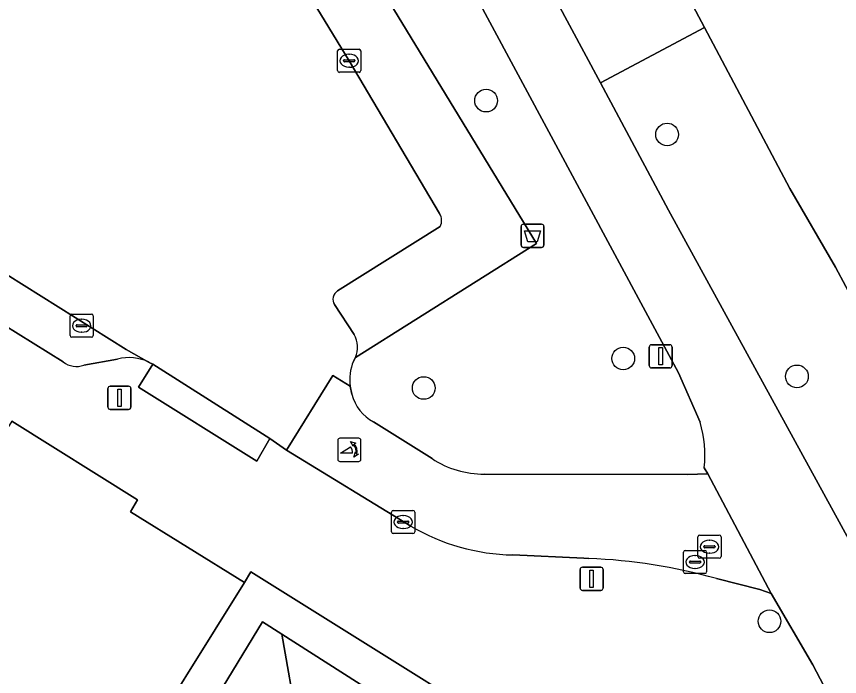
# Model space of a CAD drawing. Extents: x 159352 to 160617, y 385888 to 387323.
# Drawn here: x 159964.17 to 159999.72, y 386123.6 to 386152.09 of the extents above; entities that cross this region are included whole.
import ezdxf

# ---------------------------------------------------------------- set-up
doc = ezdxf.new("R2010")
doc.units = 0
for name, color, linetype in [('IMGEO_Afvalbak', 7, 'Continuous'), ('IMGEO_Berm_groen', 7, 'Continuous'), ('IMGEO_Boom', 7, 'Continuous'), ('IMGEO_Fietspad_gesloten', 7, 'Continuous'), ('IMGEO_Fietspad_open', 7, 'Continuous'), ('IMGEO_Groenvoorziening', 7, 'Continuous'), ('IMGEO_Haag', 7, 'Continuous'), ('IMGEO_Kolk', 7, 'Continuous'), ('IMGEO_Lichtmast', 7, 'Continuous'), ('IMGEO_Parkeervlak_open', 7, 'Continuous'), ('IMGEO_Poller', 7, 'Continuous'), ('IMGEO_Rijbaan_lokaal_gesloten', 7, 'Continuous'), ('IMGEO_Rijbaan_lokaal_open', 7, 'Continuous'), ('IMGEO_Rioolput', 7, 'Continuous'), ('IMGEO_Voetpad_open', 7, 'Continuous')]:
    doc.layers.add(name, color=color, linetype=linetype)

msp = doc.modelspace()

# ---------------------------------------------------------------- linework, layer by layer
at = {"layer": 'IMGEO_Afvalbak'}
for p, q in [((159985.968, 386142.224), (159985.968, 386143.024)), ((159985.968, 386143.024), (159985.968, 386142.224)), ((159986.068, 386143.124), (159986.858, 386143.124)), ((159986.858, 386143.124), (159986.068, 386143.124)), ((159986.958, 386143.024), (159986.958, 386142.224)), ((159986.958, 386142.224), (159986.958, 386143.024)), ((159986.858, 386142.124), (159986.068, 386142.124)), ((159986.068, 386142.124), (159986.858, 386142.124))]:
    msp.add_line(p, q, dxfattribs=at)
msp.add_lwpolyline([(159986.111, 386142.838), (159986.815, 386142.838), (159986.666, 386142.368), (159986.26, 386142.368), (159986.111, 386142.838)], dxfattribs=at)
for centre, start, end in [((159986.068, 386143.024), 90, 180), ((159986.068, 386143.024), 90, 180), ((159986.858, 386143.024), 0, 90), ((159986.858, 386143.024), 360, 90), ((159986.068, 386142.224), 180, 270), ((159986.068, 386142.224), 180, 270), ((159986.858, 386142.224), 270, 0), ((159986.858, 386142.224), 270, 0)]:
    msp.add_arc(centre, 0.1, start, end, dxfattribs=at)
at = {"layer": 'IMGEO_Berm_groen'}
for points in [[(159993.895, 386151.619), (159989.396, 386149.231), (159992.339, 386143.735), (160003.519, 386123.316), (160004.296, 386122.107), (160007.186, 386123.777), (160008.084, 386124.32)], [(160008.316, 386124.971), (160004.004, 386132.942), (160000, 386140.437), (159999.552, 386141.276), (159997.583, 386144.671), (159993.895, 386151.619)]]:
    msp.add_lwpolyline(points, dxfattribs=at)
at = {"layer": 'IMGEO_Boom'}
for centre in [(159984.457, 386148.458), (159992.276, 386147), (159990.383, 386137.329), (159997.885, 386136.556), (159981.764, 386136.053), (159996.697, 386125.981)]:
    msp.add_circle(centre, 0.489, dxfattribs=at)
at = {"layer": 'IMGEO_Fietspad_gesloten'}
for points in [[(159953.29, 386210.134), (159954.008, 386208.8), (159966.698, 386185.204), (159971.881, 386175.298), (159972.146, 386175.172), (159974.818, 386170.289), (159974.862, 386170.207), (159974.839, 386170.023), (159992.769, 386136.711), (159993.701, 386134.571)], [(160012.114, 386117.86), (160010.177, 386121.506), (160010.274, 386121.247), (160010.268, 386121.113), (160010.214, 386120.97), (160010.075, 386120.817), (160008.248, 386119.774), (160006.199, 386118.645), (160004.296, 386122.107), (160003.519, 386123.316), (159992.339, 386143.735), (159989.396, 386149.231), (159986.208, 386155.184), (159983.413, 386160.403), (159981.777, 386163.457), (159981.687, 386163.626), (159977.888, 386170.721)], [(159993.882, 386132.612), (159994.029, 386132.345), (159996.777, 386127.186), (159998.565, 386124.096), (160003.024, 386115.612), (160003.254, 386115.226)]]:
    msp.add_lwpolyline(points, dxfattribs=at)
msp.add_arc((159988.815, 386133.132), 5.094, 354.1449, 16.4127, dxfattribs=at)
at = {"layer": 'IMGEO_Fietspad_open'}
for points in [[(159978.666, 386135.781), (159978.589, 386136.129), (159977.845, 386136.596), (159975.841, 386133.368), (159981.211, 386130.087)], [(159982.123, 386133.009), (159979.596, 386134.59)], [(159994.404, 386127.83), (159996.283, 386127.359), (159996.777, 386127.186), (159994.029, 386132.345), (159993.144, 386132.326), (159984.389, 386132.338)], [(159985.61, 386128.844), (159988.678, 386128.7), (159988.897, 386128.689)]]:
    msp.add_lwpolyline(points, dxfattribs=at)
for centre, radius, start, end in [((159980.455, 386136.219), 1.842, 193.7631, 242.2064), ((159984.338, 386136.329), 3.991, 236.2845, 270.7257), ((159985.818, 386137.984), 9.142, 239.744, 268.6992), ((159988.068, 386105.293), 23.41, 74.2974, 87.9711)]:
    msp.add_arc(centre, radius, start, end, dxfattribs=at)
at = {"layer": 'IMGEO_Groenvoorziening'}
for points in [[(159993.701, 386134.571), (159992.769, 386136.711), (159974.839, 386170.023), (159974.862, 386170.207), (159974.818, 386170.289), (159973.062, 386169.319), (159976.539, 386163.74), (159976.127, 386162.001), (159975.607, 386160.397), (159986.632, 386142.292), (159978.816, 386137.371), (159978.725, 386137.209)], [(159978.589, 386136.129), (159978.666, 386135.781)], [(159979.596, 386134.59), (159982.123, 386133.009)], [(159984.389, 386132.338), (159993.144, 386132.326), (159994.029, 386132.345), (159993.882, 386132.612)]]:
    msp.add_lwpolyline(points, dxfattribs=at)
for points in [[(159974.803, 386125.957), (159975.637, 386125.425), (159980.211, 386122.505), (159988.591, 386117.155), (159992.478, 386111.476), (159994.808, 386108.073), (159996.424, 386108.796), (159989.545, 386118.589), (159974.302, 386128.122), (159974.018, 386127.661), (159968.879, 386119.426), (159966.78, 386116.061), (159966.953, 386115.783), (159967.789, 386114.441), (159970.713, 386119.241)], [(159972.827, 386117.964), (159974.186, 386118.669), (159976.319, 386121.576), (159975.637, 386125.425), (159974.803, 386125.957), (159970.713, 386119.241)], [(159996.424, 386108.796), (159994.808, 386108.073), (159992.478, 386111.476), (159989.967, 386110.704), (159985.333, 386111.865), (159984.617, 386114.411), (159980.967, 386117.727), (159980.211, 386122.505), (159975.637, 386125.425), (159976.319, 386121.576), (159974.186, 386118.669), (159972.827, 386117.964), (159970.713, 386119.241), (159967.789, 386114.441), (159972.561, 386106.782), (159975.773, 386109.104), (159977.982, 386108.015), (159979.604, 386106.261), (159979.677, 386102.092), (159977.599, 386098.694), (159980.779, 386093.589), (159995.862, 386102.985), (159999.145, 386104.922)]]:
    msp.add_lwpolyline(points, close=True, dxfattribs=at)
for centre, radius, start, end in [((159980.675, 386136.415), 2.105, 157.8405, 187.805), ((159980.455, 386136.219), 1.842, 193.7631, 242.2064), ((159988.815, 386133.132), 5.094, 354.1449, 16.4127), ((159984.338, 386136.329), 3.991, 236.2845, 270.7257)]:
    msp.add_arc(centre, radius, start, end, dxfattribs=at)
at = {"layer": 'IMGEO_Haag'}
msp.add_lwpolyline([(159974.803, 386125.957), (159975.637, 386125.425), (159980.211, 386122.505), (159988.591, 386117.155), (159992.478, 386111.476), (159994.808, 386108.073), (159996.424, 386108.796), (159989.545, 386118.589), (159974.302, 386128.122), (159974.018, 386127.661), (159968.879, 386119.426), (159966.78, 386116.061), (159966.953, 386115.783), (159967.789, 386114.441), (159970.713, 386119.241)], close=True, dxfattribs=at)
at = {"layer": 'IMGEO_Kolk'}
for p, q in [((159978.046, 386149.755), (159978.046, 386150.607)), ((159978.121, 386150.681), (159978.973, 386150.681)), ((159978.534, 386150.461), (159978.559, 386150.461)), ((159979.047, 386150.607), (159979.047, 386149.755)), ((159978.305, 386150.175), (159978.305, 386150.187)), ((159978.743, 386150.138), (159978.345, 386150.138)), ((159978.348, 386150.224), (159978.746, 386150.224)), ((159978.789, 386150.187), (159978.789, 386150.175)), ((159978.973, 386149.681), (159978.121, 386149.681)), ((159978.557, 386149.901), (159978.532, 386149.901)), ((159966.489, 386138.316), (159966.489, 386139.168)), ((159966.564, 386139.242), (159967.416, 386139.242)), ((159966.977, 386139.022), (159967.002, 386139.022)), ((159967.49, 386139.168), (159967.49, 386138.316)), ((159966.748, 386138.736), (159966.748, 386138.748)), ((159967.186, 386138.699), (159966.788, 386138.699)), ((159966.791, 386138.785), (159967.189, 386138.785)), ((159967.232, 386138.748), (159967.232, 386138.736)), ((159967, 386138.462), (159966.975, 386138.462)), ((159967.416, 386138.242), (159966.564, 386138.242)), ((159980.373, 386129.84), (159980.373, 386130.692)), ((159980.448, 386130.766), (159981.3, 386130.766)), ((159980.861, 386130.546), (159980.886, 386130.546)), ((159981.374, 386130.692), (159981.374, 386129.84)), ((159980.632, 386130.26), (159980.632, 386130.272)), ((159981.07, 386130.223), (159980.672, 386130.223)), ((159980.675, 386130.309), (159981.073, 386130.309)), ((159981.116, 386130.272), (159981.116, 386130.26)), ((159981.3, 386129.766), (159980.448, 386129.766)), ((159980.884, 386129.986), (159980.859, 386129.986))]:
    msp.add_line(p, q, dxfattribs=at)
for points in [[(159978.046, 386149.755), (159978.046, 386150.607)], [(159978.121, 386150.681), (159978.973, 386150.681)], [(159979.047, 386150.607), (159979.047, 386149.755)], [(159978.973, 386149.681), (159978.121, 386149.681)], [(159966.489, 386138.316), (159966.489, 386139.168)], [(159966.564, 386139.242), (159967.416, 386139.242)], [(159967.49, 386139.168), (159967.49, 386138.316)], [(159967.416, 386138.242), (159966.564, 386138.242)], [(159980.373, 386129.84), (159980.373, 386130.692)], [(159980.448, 386130.766), (159981.3, 386130.766)], [(159981.374, 386130.692), (159981.374, 386129.84)], [(159981.3, 386129.766), (159980.448, 386129.766)]]:
    msp.add_lwpolyline(points, dxfattribs=at)
for centre, radius, start, end in [((159978.123, 386150.605), 0.0765, 91.552, 178.448), ((159978.123, 386150.605), 0.0765, 91.552, 178.448), ((159978.971, 386150.605), 0.0765, 1.552, 88.448), ((159978.971, 386150.605), 0.0765, 1.552, 88.448), ((159978.345, 386150.184), 0.0403, 85.8775, 175.7526), ((159978.342, 386150.174), 0.0366, 178.938, 274.7102), ((159978.746, 386150.181), 0.043, 264.8664, 352.4533), ((159978.75, 386150.186), 0.0386, 1.7309, 96.639), ((159978.123, 386149.757), 0.0765, 181.552, 268.448), ((159978.123, 386149.757), 0.0765, 181.552, 268.448), ((159978.971, 386149.757), 0.0765, 271.552, 358.448), ((159978.971, 386149.757), 0.0765, 271.552, 358.448), ((159966.566, 386139.166), 0.0765, 91.552, 178.448), ((159966.566, 386139.166), 0.0765, 91.552, 178.448), ((159967.414, 386139.166), 0.0765, 1.552, 88.448), ((159967.414, 386139.166), 0.0765, 1.552, 88.448), ((159966.788, 386138.745), 0.0403, 85.8775, 175.7526), ((159966.785, 386138.735), 0.0366, 178.938, 274.7102), ((159967.189, 386138.742), 0.043, 264.8664, 352.4533), ((159967.193, 386138.747), 0.0386, 1.7309, 96.639), ((159966.566, 386138.318), 0.0765, 181.552, 268.448), ((159966.566, 386138.318), 0.0765, 181.552, 268.448), ((159967.414, 386138.318), 0.0765, 271.552, 358.448), ((159967.414, 386138.318), 0.0765, 271.552, 358.448), ((159980.45, 386130.69), 0.0765, 91.552, 178.448), ((159980.45, 386130.69), 0.0765, 91.552, 178.448), ((159981.298, 386130.69), 0.0765, 1.552, 88.448), ((159981.298, 386130.69), 0.0765, 1.552, 88.448), ((159980.672, 386130.269), 0.0403, 85.8775, 175.7526), ((159980.669, 386130.259), 0.0366, 178.938, 274.7102), ((159981.073, 386130.266), 0.043, 264.8664, 352.4533), ((159981.077, 386130.271), 0.0386, 1.7309, 96.639), ((159980.45, 386129.842), 0.0765, 181.552, 268.448), ((159980.45, 386129.842), 0.0765, 181.552, 268.448), ((159981.298, 386129.842), 0.0765, 271.552, 358.448), ((159981.298, 386129.842), 0.0765, 271.552, 358.448)]:
    msp.add_arc(centre, radius, start, end, dxfattribs=at)
for centre, major_axis, ratio, start_param, end_param in [((159978.533, 386150.181), (-0.387, 0.002), 0.722429, 4.712389, 7.853982), ((159978.558, 386150.181), (-0.39, 0.002), 0.717154, 1.570796, 4.712389), ((159966.976, 386138.742), (-0.387, 0.002), 0.722429, 4.712389, 7.853982), ((159967.001, 386138.742), (-0.39, 0.002), 0.717154, 1.570796, 4.712389), ((159980.86, 386130.266), (-0.387, 0.002), 0.722429, 4.712389, 7.853982), ((159980.885, 386130.266), (-0.39, 0.002), 0.717154, 1.570796, 4.712389)]:
    msp.add_ellipse(centre, major_axis=major_axis, ratio=ratio, start_param=start_param, end_param=end_param, dxfattribs=at)
at = {"layer": 'IMGEO_Lichtmast'}
for p, q in [((159991.503, 386137.023), (159991.503, 386137.823)), ((159991.503, 386137.823), (159991.503, 386137.023)), ((159991.603, 386137.923), (159992.393, 386137.923)), ((159992.393, 386137.923), (159991.603, 386137.923)), ((159992.493, 386137.823), (159992.493, 386137.023)), ((159992.493, 386137.023), (159992.493, 386137.823)), ((159992.393, 386136.923), (159991.603, 386136.923)), ((159991.603, 386136.923), (159992.393, 386136.923)), ((159968.127, 386135.23), (159968.127, 386136.03)), ((159968.127, 386136.03), (159968.127, 386135.23)), ((159968.227, 386136.13), (159969.017, 386136.13)), ((159969.017, 386136.13), (159968.227, 386136.13)), ((159969.117, 386136.03), (159969.117, 386135.23)), ((159969.117, 386135.23), (159969.117, 386136.03)), ((159969.017, 386135.13), (159968.227, 386135.13)), ((159968.227, 386135.13), (159969.017, 386135.13)), ((159988.52, 386127.418), (159988.52, 386128.218)), ((159988.52, 386128.218), (159988.52, 386127.418)), ((159988.62, 386128.318), (159989.41, 386128.318)), ((159989.41, 386128.318), (159988.62, 386128.318)), ((159989.51, 386128.218), (159989.51, 386127.418)), ((159989.51, 386127.418), (159989.51, 386128.218)), ((159989.41, 386127.318), (159988.62, 386127.318)), ((159988.62, 386127.318), (159989.41, 386127.318))]:
    msp.add_line(p, q, dxfattribs=at)
for points in [[(159991.923, 386137.798), (159992.073, 386137.798), (159992.073, 386137.048), (159991.923, 386137.048), (159991.923, 386137.798)], [(159968.547, 386136.005), (159968.697, 386136.005), (159968.697, 386135.255), (159968.547, 386135.255), (159968.547, 386136.005)], [(159988.94, 386128.193), (159989.09, 386128.193), (159989.09, 386127.443), (159988.94, 386127.443), (159988.94, 386128.193)]]:
    msp.add_lwpolyline(points, dxfattribs=at)
for centre, start, end in [((159991.603, 386137.823), 90, 180), ((159991.603, 386137.823), 90, 180), ((159992.393, 386137.823), 0, 90), ((159992.393, 386137.823), 360, 90), ((159991.603, 386137.023), 180, 270), ((159991.603, 386137.023), 180, 270), ((159992.393, 386137.023), 270, 0), ((159992.393, 386137.023), 270, 0), ((159968.227, 386136.03), 90, 180), ((159968.227, 386136.03), 90, 180), ((159969.017, 386136.03), 0, 90), ((159969.017, 386136.03), 360, 90), ((159968.227, 386135.23), 180, 270), ((159968.227, 386135.23), 180, 270), ((159969.017, 386135.23), 270, 0), ((159969.017, 386135.23), 270, 0), ((159988.62, 386128.218), 90, 180), ((159988.62, 386128.218), 90, 180), ((159989.41, 386128.218), 0, 90), ((159989.41, 386128.218), 360, 90), ((159988.62, 386127.418), 180, 270), ((159988.62, 386127.418), 180, 270), ((159989.41, 386127.418), 270, 0), ((159989.41, 386127.418), 270, 0)]:
    msp.add_arc(centre, 0.1, start, end, dxfattribs=at)
at = {"layer": 'IMGEO_Parkeervlak_open'}
for points in [[(159969.904, 386137.161), (159968.909, 386137.714), (159956.416, 386145.544)], [(159955.169, 386144.035), (159966.195, 386137.176)], [(159967.079, 386137.036), (159968.535, 386137.297)], [(159962.526, 386123.39), (159968.879, 386119.426), (159974.018, 386127.661), (159969.094, 386130.7), (159969.395, 386131.227), (159963.968, 386134.626), (159963.524, 386133.901), (159960.97, 386129.831), (159960.714, 386129.408), (159960.8, 386129.35), (159959.258, 386126.891), (159961.972, 386125.193)]]:
    msp.add_lwpolyline(points, dxfattribs=at)
for centre, radius, start, end in [((159969.041, 386135.433), 1.932, 63.4669, 105.1865), ((159966.767, 386137.93), 0.947, 232.7904, 289.2111)]:
    msp.add_arc(centre, radius, start, end, dxfattribs=at)
at = {"layer": 'IMGEO_Poller'}
for p, q in [((159978.053, 386133.786), (159978.053, 386132.979)), ((159978.053, 386133.786), (159978.053, 386132.979)), ((159978.955, 386133.881), (159978.147, 386133.881)), ((159978.955, 386133.881), (159978.147, 386133.881)), ((159979.049, 386132.979), (159979.049, 386133.786)), ((159979.049, 386132.979), (159979.049, 386133.786)), ((159978.147, 386132.884), (159978.955, 386132.884)), ((159978.147, 386132.884), (159978.955, 386132.884))]:
    msp.add_line(p, q, dxfattribs=at)
for points in [[(159978.732, 386133.61), (159978.72, 386133.537), (159978.595, 386133.742)], [(159978.595, 386133.742), (159978.826, 386133.676), (159978.755, 386133.644)], [(159978.688, 386133.237), (159978.175, 386133.237), (159978.605, 386133.512)], [(159978.748, 386133.065), (159978.814, 386133.296), (159978.844, 386133.228)], [(159978.88, 386133.201), (159978.952, 386133.19), (159978.748, 386133.065)]]:
    msp.add_lwpolyline(points, dxfattribs=at)
for centre, radius, start, end in [((159978.147, 386133.786), 0.0946, 90, 180), ((159978.147, 386133.786), 0.0946, 90, 180), ((159978.955, 386133.786), 0.0946, 0, 90), ((159978.955, 386133.786), 0.0946, 0, 90), ((159978.36, 386133.287), 0.332, 351.3247, 42.4854), ((159978.374, 386133.297), 0.476, 351.7527, 41.1691), ((159978.374, 386133.297), 0.516, 349.3569, 42.2912), ((159978.147, 386132.979), 0.0946, 180, 270), ((159978.147, 386132.979), 0.0946, 180, 270), ((159978.955, 386132.979), 0.0946, 270, 0), ((159978.955, 386132.979), 0.0946, 270, 0)]:
    msp.add_arc(centre, radius, start, end, dxfattribs=at)
at = {"layer": 'IMGEO_Rijbaan_lokaal_gesloten'}
msp.add_lwpolyline([(159964.509, 386206.363), (159965.016, 386205.401), (159982.849, 386172.297), (159983.101, 386171.828), (159986.342, 386165.831), (159986.822, 386164.942), (159993.895, 386151.619), (159997.583, 386144.671), (159999.552, 386141.276), (160000, 386140.437), (160004.004, 386132.942), (160008.316, 386124.971), (160013.507, 386128.069), (160001.008, 386151.33), (160000.507, 386152.21)], dxfattribs=at)
at = {"layer": 'IMGEO_Rijbaan_lokaal_open'}
for points in [[(159982.448, 386143.58), (159978.547, 386150.181), (159969.801, 386164.509), (159957.983, 386158.36), (159956.311, 386157.44)], [(159956.416, 386145.544), (159968.909, 386137.714), (159969.904, 386137.161), (159970.057, 386137.076), (159975.12, 386133.876), (159975.841, 386133.368), (159977.845, 386136.596), (159978.589, 386136.129)], [(159978.046, 386140.245), (159982.474, 386143.029)], [(159978.761, 386138.36), (159977.915, 386139.652)], [(159978.725, 386137.209), (159978.816, 386137.371)]]:
    msp.add_lwpolyline(points, dxfattribs=at)
for centre, radius, start, end in [((159982.007, 386143.283), 0.532, 331.4735, 33.9297), ((159978.252, 386139.888), 0.412, 120.0533, 215.0324), ((159977.843, 386137.813), 1.069, 335.5776, 30.7885), ((159980.675, 386136.415), 2.105, 157.8405, 187.805)]:
    msp.add_arc(centre, radius, start, end, dxfattribs=at)
at = {"layer": 'IMGEO_Rioolput'}
for p, q in [((159993.605, 386128.775), (159993.605, 386129.627)), ((159993.68, 386129.701), (159994.532, 386129.701)), ((159994.093, 386129.481), (159994.118, 386129.481)), ((159994.606, 386129.627), (159994.606, 386128.775)), ((159993.864, 386129.195), (159993.864, 386129.207)), ((159994.302, 386129.158), (159993.904, 386129.158)), ((159993.907, 386129.244), (159994.305, 386129.244)), ((159994.348, 386129.207), (159994.348, 386129.195)), ((159992.984, 386128.115), (159992.984, 386128.967)), ((159993.059, 386129.041), (159993.911, 386129.041)), ((159993.472, 386128.821), (159993.497, 386128.821)), ((159994.532, 386128.701), (159993.68, 386128.701)), ((159993.985, 386128.967), (159993.985, 386128.115)), ((159994.116, 386128.921), (159994.091, 386128.921)), ((159993.243, 386128.535), (159993.243, 386128.547)), ((159993.681, 386128.498), (159993.283, 386128.498)), ((159993.286, 386128.584), (159993.684, 386128.584)), ((159993.727, 386128.547), (159993.727, 386128.535)), ((159993.911, 386128.041), (159993.059, 386128.041)), ((159993.495, 386128.261), (159993.47, 386128.261))]:
    msp.add_line(p, q, dxfattribs=at)
for points in [[(159993.605, 386128.775), (159993.605, 386129.627)], [(159993.68, 386129.701), (159994.532, 386129.701)], [(159994.606, 386129.627), (159994.606, 386128.775)], [(159992.984, 386128.115), (159992.984, 386128.967)], [(159993.059, 386129.041), (159993.911, 386129.041)], [(159994.532, 386128.701), (159993.68, 386128.701)], [(159993.985, 386128.967), (159993.985, 386128.115)], [(159993.911, 386128.041), (159993.059, 386128.041)]]:
    msp.add_lwpolyline(points, dxfattribs=at)
for centre, radius, start, end in [((159993.682, 386129.625), 0.0765, 91.552, 178.448), ((159993.682, 386129.625), 0.0765, 91.552, 178.448), ((159994.53, 386129.625), 0.0765, 1.552, 88.448), ((159994.53, 386129.625), 0.0765, 1.552, 88.448), ((159993.904, 386129.204), 0.0403, 85.8775, 175.7526), ((159993.901, 386129.194), 0.0366, 178.938, 274.7102), ((159994.305, 386129.201), 0.043, 264.8664, 352.4533), ((159994.309, 386129.206), 0.0386, 1.7309, 96.639), ((159993.061, 386128.965), 0.0765, 91.552, 178.448), ((159993.061, 386128.965), 0.0765, 91.552, 178.448), ((159993.682, 386128.777), 0.0765, 181.552, 268.448), ((159993.682, 386128.777), 0.0765, 181.552, 268.448), ((159993.909, 386128.965), 0.0765, 1.552, 88.448), ((159993.909, 386128.965), 0.0765, 1.552, 88.448), ((159994.53, 386128.777), 0.0765, 271.552, 358.448), ((159994.53, 386128.777), 0.0765, 271.552, 358.448), ((159993.283, 386128.544), 0.0403, 85.8775, 175.7526), ((159993.28, 386128.534), 0.0366, 178.938, 274.7102), ((159993.684, 386128.541), 0.043, 264.8664, 352.4533), ((159993.688, 386128.546), 0.0386, 1.7309, 96.639), ((159993.061, 386128.117), 0.0765, 181.552, 268.448), ((159993.061, 386128.117), 0.0765, 181.552, 268.448), ((159993.909, 386128.117), 0.0765, 271.552, 358.448), ((159993.909, 386128.117), 0.0765, 271.552, 358.448)]:
    msp.add_arc(centre, radius, start, end, dxfattribs=at)
for centre, major_axis, ratio, start_param, end_param in [((159994.092, 386129.201), (-0.387, 0.002), 0.722429, 4.712389, 7.853982), ((159994.117, 386129.201), (-0.39, 0.002), 0.717154, 1.570796, 4.712389), ((159993.471, 386128.541), (-0.387, 0.002), 0.722429, 4.712389, 7.853982), ((159993.496, 386128.541), (-0.39, 0.002), 0.717154, 1.570796, 4.712389)]:
    msp.add_ellipse(centre, major_axis=major_axis, ratio=ratio, start_param=start_param, end_param=end_param, dxfattribs=at)
at = {"layer": 'IMGEO_Voetpad_open'}
for points in [[(159951.78, 386211.071), (159950.151, 386210.53), (159946.156, 386208.069), (159947.862, 386204.978), (159952.8, 386197.127), (159937.238, 386197.088), (159937.241, 386195.888), (159948.301, 386195.916), (159948.302, 386195.777), (159953.433, 386195.79), (159953.922, 386195.009), (159970.778, 386168.123), (159968.49, 386166.861), (159968.392, 386166.807), (159969.801, 386164.509), (159978.547, 386150.181), (159982.448, 386143.58)], [(159978.816, 386137.371), (159986.632, 386142.292), (159975.607, 386160.397), (159976.127, 386162.001), (159976.539, 386163.74), (159973.062, 386169.319), (159970.119, 386174.001), (159950.884, 386204.701)], [(159966.195, 386137.176), (159955.169, 386144.035)], [(159982.474, 386143.029), (159978.046, 386140.245)], [(159977.915, 386139.652), (159978.761, 386138.36)], [(159968.535, 386137.297), (159967.079, 386137.036)], [(159981.211, 386130.087), (159975.841, 386133.368), (159975.12, 386133.876), (159974.558, 386132.901), (159969.442, 386136.09), (159970.057, 386137.076), (159969.904, 386137.161)], [(159963.968, 386134.626), (159969.395, 386131.227), (159969.094, 386130.7), (159974.018, 386127.661), (159974.302, 386128.122), (159989.545, 386118.589)], [(159988.897, 386128.689), (159988.678, 386128.7), (159985.61, 386128.844)], [(160003.254, 386115.226), (160003.024, 386115.612), (159998.565, 386124.096), (159996.777, 386127.186), (159996.283, 386127.359), (159994.404, 386127.83)]]:
    msp.add_lwpolyline(points, dxfattribs=at)
for points in [[(159986.091, 386161.824), (159988.862, 386156.605), (159986.208, 386155.184), (159989.396, 386149.231), (159993.895, 386151.619), (159986.822, 386164.942), (159986.342, 386165.831), (159981.777, 386163.457), (159983.413, 386160.403)], [(159975.12, 386133.876), (159970.057, 386137.076), (159969.442, 386136.09), (159974.558, 386132.901)]]:
    msp.add_lwpolyline(points, close=True, dxfattribs=at)
for centre, radius, start, end in [((159982.007, 386143.283), 0.532, 331.4735, 33.9297), ((159978.252, 386139.888), 0.412, 120.0533, 215.0324), ((159977.843, 386137.813), 1.069, 335.5776, 30.7885), ((159969.041, 386135.433), 1.932, 63.4669, 105.1865), ((159966.767, 386137.93), 0.947, 232.7904, 289.2111), ((159985.818, 386137.984), 9.142, 239.744, 268.6992), ((159988.068, 386105.293), 23.41, 74.2974, 87.9711)]:
    msp.add_arc(centre, radius, start, end, dxfattribs=at)

doc.saveas('drawing.dxf')
